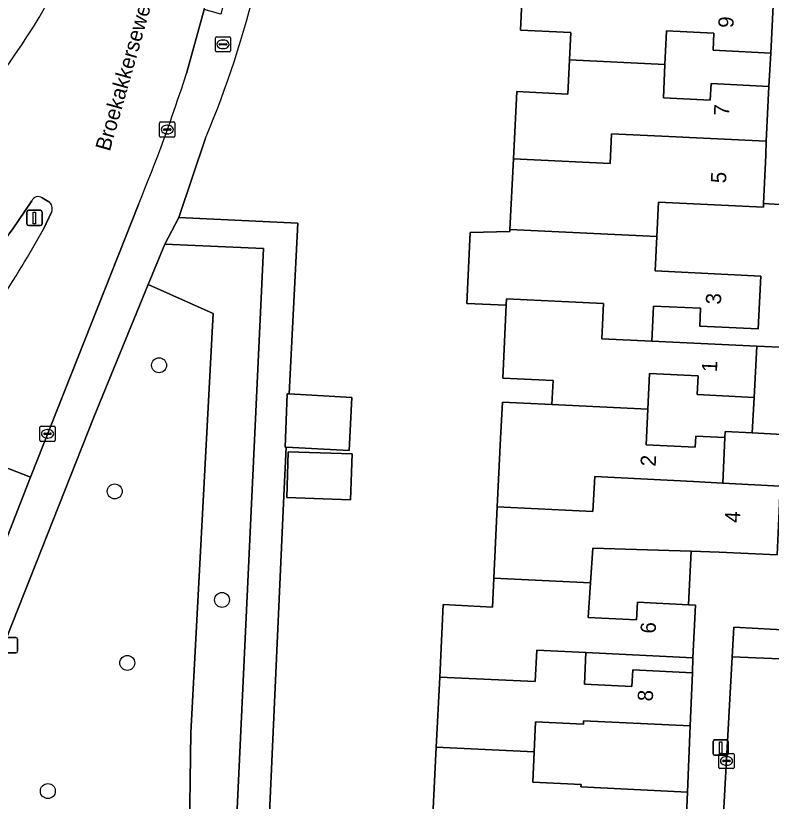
# Model space of a CAD drawing. Extents: x 162989 to 165008, y 383432 to 384338.
# Drawn here: x 164326.4 to 164375.8, y 383640.1 to 383691.6 of the extents above; entities that cross this region are included whole.
import ezdxf

# ---------------------------------------------------------------- set-up
doc = ezdxf.new("R2010")
doc.units = 0
for name, color, linetype in [('IMGEO_Afvalbak', 7, 'Continuous'), ('IMGEO_Boom', 7, 'Continuous'), ('IMGEO_Erf', 7, 'Continuous'), ('IMGEO_Fietspad_open', 7, 'Continuous'), ('IMGEO_Groenvoorziening', 7, 'Continuous'), ('IMGEO_Kolk', 7, 'Continuous'), ('IMGEO_Lichtmast', 7, 'Continuous'), ('IMGEO_Openbare_ruimte_label', 7, 'Continuous'), ('IMGEO_Pand', 7, 'Continuous'), ('IMGEO_Pand_nummerreeks', 7, 'Continuous'), ('IMGEO_Parkeervlak_open', 7, 'Continuous'), ('IMGEO_Rijbaan_lokaal_open', 7, 'Continuous'), ('IMGEO_Rioolput', 7, 'Continuous'), ('IMGEO_Verkeerseiland_open', 7, 'Continuous'), ('IMGEO_Voetpad_open', 7, 'Continuous')]:
    doc.layers.add(name, color=color, linetype=linetype)

msp = doc.modelspace()

# ---------------------------------------------------------------- linework, layer by layer
at = {"layer": 'IMGEO_Afvalbak'}
for p, q in [((164325.575, 383650.864), (164326.365, 383650.864)), ((164326.365, 383650.864), (164325.575, 383650.864)), ((164326.465, 383650.764), (164326.465, 383649.964)), ((164326.465, 383649.964), (164326.465, 383650.764)), ((164326.365, 383649.864), (164325.575, 383649.864)), ((164325.575, 383649.864), (164326.365, 383649.864))]:
    msp.add_line(p, q, dxfattribs=at)
for centre, start, end in [((164326.365, 383650.764), 0, 90), ((164326.365, 383650.764), 360, 90), ((164326.365, 383649.964), 270, 0), ((164326.365, 383649.964), 270, 0)]:
    msp.add_arc(centre, 0.1, start, end, dxfattribs=at)
at = {"layer": 'IMGEO_Boom'}
for centre in [(164335.744, 383668.714), (164332.838, 383660.446), (164339.862, 383653.335), (164333.66, 383649.205), (164328.455, 383640.801)]:
    msp.add_circle(centre, 0.489, dxfattribs=at)
at = {"layer": 'IMGEO_Erf'}
for points in [[(164359.167, 383686.655), (164362.506, 383686.493), (164362.615, 383688.733), (164362.702, 383690.522), (164359.416, 383690.682), (164359.644, 383695.36)], [(164353.679, 383639.209), (164353.897, 383643.682), (164354.121, 383648.278), (164354.352, 383653.026), (164357.575, 383652.869), (164357.667, 383654.767), (164357.894, 383659.425), (164358.113, 383663.914), (164358.229, 383666.291), (164361.475, 383666.134), (164361.552, 383667.712), (164358.253, 383667.873), (164358.485, 383672.644), (164355.896, 383672.77), (164356.123, 383677.421), (164358.72, 383677.478), (164358.727, 383677.618), (164358.952, 383682.243), (164359.167, 383686.655)], [(164338.786, 383683.595), (164337.026, 383678.397), (164344.828, 383678.036), (164344.255, 383666.834), (164348.365, 383666.611), (164348.193, 383663.12), (164344.076, 383663.343), (164343.914, 383660.166), (164342.971, 383639.358)]]:
    msp.add_lwpolyline(points, dxfattribs=at)
for points in [[(164375.803, 383689.179), (164372.035, 383689.362), (164372.089, 383690.473), (164368.986, 383690.624), (164368.879, 383688.43), (164368.772, 383686.233), (164371.845, 383686.084), (164371.898, 383687.173), (164375.692, 383686.98)], [(164377.359, 383669.864), (164379.158, 383669.795), (164379.594, 383679.061), (164375.337, 383679.325), (164375.325, 383679.071), (164368.456, 383679.405), (164368.346, 383677.152), (164368.237, 383674.899), (164375.155, 383674.562), (164374.987, 383671.098), (164371.157, 383671.284), (164371.214, 383672.446), (164368.121, 383672.596), (164368.009, 383670.295), (164374.888, 383669.959)], [(164374.725, 383666.61), (164370.99, 383666.792), (164371.05, 383668.017), (164367.871, 383668.171), (164367.757, 383665.83), (164367.643, 383663.492), (164370.854, 383663.336), (164370.89, 383664.072), (164372.807, 383663.979), (164372.826, 383664.365), (164374.59, 383664.279)], [(164348.389, 383662.899), (164348.285, 383659.898), (164344.102, 383660.044), (164344.207, 383663.045)], [(164370.592, 383656.53), (164364.147, 383656.727), (164364, 383654.458), (164363.854, 383652.191), (164367.015, 383652.037), (164367.071, 383653.179), (164370.422, 383653.015)], [(164370.712, 383649.537), (164363.703, 383649.878), (164363.603, 383647.821), (164366.716, 383647.669), (164366.768, 383648.743), (164370.69, 383648.552)], [(164370.521, 383645.078), (164363.55, 383645.418), (164363.539, 383645.2), (164360.407, 383645.353), (164360.311, 383643.37), (164360.214, 383641.386), (164363.385, 383641.232), (164363.377, 383641.075), (164370.364, 383640.735)]]:
    msp.add_lwpolyline(points, close=True, dxfattribs=at)
msp.add_arc((164272.537, 383711.063), 71.718, 337.48034, 354.796, dxfattribs=at)
at = {"layer": 'IMGEO_Fietspad_open'}
msp.add_lwpolyline([(164320.846, 383644.831), (164327.315, 383661.383), (164324.5, 383662.467), (164319.123, 383648.859), (164317.914, 383645.907)], dxfattribs=at)
at = {"layer": 'IMGEO_Groenvoorziening'}
msp.add_lwpolyline([(164335.031, 383673.998), (164339.277, 383672.096), (164337.824, 383644.626), (164337.611, 383628.967), (164340.255, 383626.784), (164340.269, 383627.073), (164342.584, 383676.363), (164336.125, 383676.662)], close=True, dxfattribs=at)
for points in [[(164339.277, 383672.096), (164335.031, 383673.998), (164331.468, 383665.322), (164323.427, 383645.035)], [(164324.761, 383639.538), (164328.141, 383636.783), (164337.611, 383628.967), (164337.824, 383644.626), (164339.277, 383672.096)]]:
    msp.add_lwpolyline(points, dxfattribs=at)
at = {"layer": 'IMGEO_Kolk'}
for p, q in [((164335.777, 383683.735), (164335.777, 383684.587)), ((164335.852, 383684.661), (164336.704, 383684.661)), ((164336.079, 383684.204), (164336.477, 383684.204)), ((164336.265, 383684.441), (164336.29, 383684.441)), ((164336.778, 383684.587), (164336.778, 383683.735)), ((164336.036, 383684.155), (164336.036, 383684.167)), ((164336.474, 383684.118), (164336.076, 383684.118)), ((164336.288, 383683.881), (164336.263, 383683.881)), ((164336.52, 383684.167), (164336.52, 383684.155)), ((164336.704, 383683.661), (164335.852, 383683.661)), ((164327.937, 383663.796), (164327.937, 383664.648)), ((164328.012, 383664.722), (164328.864, 383664.722)), ((164328.938, 383664.648), (164328.938, 383663.796)), ((164328.196, 383664.216), (164328.196, 383664.228)), ((164328.634, 383664.179), (164328.236, 383664.179)), ((164328.239, 383664.265), (164328.637, 383664.265)), ((164328.425, 383664.502), (164328.45, 383664.502)), ((164328.68, 383664.228), (164328.68, 383664.216)), ((164328.864, 383663.722), (164328.012, 383663.722)), ((164328.448, 383663.942), (164328.423, 383663.942)), ((164372.406, 383642.35), (164372.406, 383643.202)), ((164372.481, 383643.276), (164373.333, 383643.276)), ((164372.894, 383643.056), (164372.919, 383643.056)), ((164373.407, 383643.202), (164373.407, 383642.35)), ((164372.665, 383642.77), (164372.665, 383642.782)), ((164373.103, 383642.733), (164372.705, 383642.733)), ((164372.708, 383642.819), (164373.106, 383642.819)), ((164372.917, 383642.496), (164372.892, 383642.496)), ((164373.149, 383642.782), (164373.149, 383642.77)), ((164373.333, 383642.276), (164372.481, 383642.276))]:
    msp.add_line(p, q, dxfattribs=at)
for points in [[(164335.777, 383683.735), (164335.777, 383684.587)], [(164335.852, 383684.661), (164336.704, 383684.661)], [(164336.778, 383684.587), (164336.778, 383683.735)], [(164336.704, 383683.661), (164335.852, 383683.661)], [(164327.937, 383663.796), (164327.937, 383664.648)], [(164328.012, 383664.722), (164328.864, 383664.722)], [(164328.938, 383664.648), (164328.938, 383663.796)], [(164328.864, 383663.722), (164328.012, 383663.722)], [(164372.406, 383642.35), (164372.406, 383643.202)], [(164372.481, 383643.276), (164373.333, 383643.276)], [(164373.407, 383643.202), (164373.407, 383642.35)], [(164373.333, 383642.276), (164372.481, 383642.276)]]:
    msp.add_lwpolyline(points, dxfattribs=at)
for centre, radius, start, end in [((164335.854, 383684.585), 0.0765, 91.552, 178.448), ((164335.854, 383684.585), 0.0765, 91.552, 178.448), ((164336.076, 383684.164), 0.0403, 85.8775, 175.7526), ((164336.481, 383684.166), 0.0386, 1.7309, 96.639), ((164336.702, 383684.585), 0.0765, 1.552, 88.448), ((164336.702, 383684.585), 0.0765, 1.552, 88.448), ((164335.854, 383683.737), 0.0765, 181.552, 268.448), ((164335.854, 383683.737), 0.0765, 181.552, 268.448), ((164336.073, 383684.154), 0.0366, 178.938, 274.7102), ((164336.477, 383684.161), 0.043, 264.8664, 352.4533), ((164336.702, 383683.737), 0.0765, 271.552, 358.448), ((164336.702, 383683.737), 0.0765, 271.552, 358.448), ((164328.014, 383664.646), 0.0765, 91.552, 178.448), ((164328.014, 383664.646), 0.0765, 91.552, 178.448), ((164328.862, 383664.646), 0.0765, 1.552, 88.448), ((164328.862, 383664.646), 0.0765, 1.552, 88.448), ((164328.236, 383664.225), 0.0403, 85.8775, 175.7526), ((164328.233, 383664.215), 0.0366, 178.938, 274.7102), ((164328.637, 383664.222), 0.043, 264.8664, 352.4533), ((164328.641, 383664.227), 0.0386, 1.7309, 96.639), ((164328.014, 383663.798), 0.0765, 181.552, 268.448), ((164328.014, 383663.798), 0.0765, 181.552, 268.448), ((164328.862, 383663.798), 0.0765, 271.552, 358.448), ((164328.862, 383663.798), 0.0765, 271.552, 358.448), ((164372.483, 383643.2), 0.0765, 91.552, 178.448), ((164372.483, 383643.2), 0.0765, 91.552, 178.448), ((164373.331, 383643.2), 0.0765, 1.552, 88.448), ((164373.331, 383643.2), 0.0765, 1.552, 88.448), ((164372.705, 383642.779), 0.0403, 85.8775, 175.7526), ((164372.702, 383642.769), 0.0366, 178.938, 274.7102), ((164373.106, 383642.776), 0.043, 264.8664, 352.4533), ((164373.11, 383642.781), 0.0386, 1.7309, 96.639), ((164372.483, 383642.352), 0.0765, 181.552, 268.448), ((164372.483, 383642.352), 0.0765, 181.552, 268.448), ((164373.331, 383642.352), 0.0765, 271.552, 358.448), ((164373.331, 383642.352), 0.0765, 271.552, 358.448)]:
    msp.add_arc(centre, radius, start, end, dxfattribs=at)
for centre, major_axis, ratio, start_param, end_param in [((164336.264, 383684.161), (-0.387, 0.002), 0.722429, 4.712389, 7.853982), ((164336.289, 383684.161), (-0.39, 0.002), 0.717154, 1.570796, 4.712389), ((164328.424, 383664.222), (-0.387, 0.002), 0.722429, 4.712389, 7.853982), ((164328.449, 383664.222), (-0.39, 0.002), 0.717154, 1.570796, 4.712389), ((164372.893, 383642.776), (-0.387, 0.002), 0.722429, 4.712389, 7.853982), ((164372.918, 383642.776), (-0.39, 0.002), 0.717154, 1.570796, 4.712389)]:
    msp.add_ellipse(centre, major_axis=major_axis, ratio=ratio, start_param=start_param, end_param=end_param, dxfattribs=at)
at = {"layer": 'IMGEO_Lichtmast'}
for p, q in [((164327.084, 383677.97), (164327.084, 383678.77)), ((164327.084, 383678.77), (164327.084, 383677.97)), ((164327.184, 383678.87), (164327.974, 383678.87)), ((164327.974, 383678.87), (164327.184, 383678.87)), ((164328.074, 383678.77), (164328.074, 383677.97)), ((164328.074, 383677.97), (164328.074, 383678.77)), ((164327.974, 383677.87), (164327.184, 383677.87)), ((164327.184, 383677.87), (164327.974, 383677.87)), ((164372.028, 383643.252), (164372.028, 383644.052)), ((164372.028, 383644.052), (164372.028, 383643.252)), ((164372.128, 383644.152), (164372.918, 383644.152)), ((164372.918, 383644.152), (164372.128, 383644.152)), ((164373.018, 383644.052), (164373.018, 383643.252)), ((164373.018, 383643.252), (164373.018, 383644.052)), ((164372.918, 383643.152), (164372.128, 383643.152)), ((164372.128, 383643.152), (164372.918, 383643.152))]:
    msp.add_line(p, q, dxfattribs=at)
for points in [[(164327.504, 383678.745), (164327.654, 383678.745), (164327.654, 383677.995), (164327.504, 383677.995), (164327.504, 383678.745)], [(164372.448, 383644.027), (164372.598, 383644.027), (164372.598, 383643.277), (164372.448, 383643.277), (164372.448, 383644.027)]]:
    msp.add_lwpolyline(points, dxfattribs=at)
for centre, start, end in [((164327.184, 383678.77), 90, 180), ((164327.184, 383678.77), 90, 180), ((164327.974, 383678.77), 0, 90), ((164327.974, 383678.77), 360, 90), ((164327.184, 383677.97), 180, 270), ((164327.184, 383677.97), 180, 270), ((164327.974, 383677.97), 270, 0), ((164327.974, 383677.97), 270, 0), ((164372.128, 383644.052), 90, 180), ((164372.128, 383644.052), 90, 180), ((164372.918, 383644.052), 0, 90), ((164372.918, 383644.052), 360, 90), ((164372.128, 383643.252), 180, 270), ((164372.128, 383643.252), 180, 270), ((164372.918, 383643.252), 270, 0), ((164372.918, 383643.252), 270, 0)]:
    msp.add_arc(centre, 0.1, start, end, dxfattribs=at)
at = {"layer": 'IMGEO_Pand'}
for points in [[(164375.976, 383692.744), (164369.165, 383693.075), (164365.836, 383693.236), (164365.943, 383695.446), (164359.663, 383695.76), (164359.644, 383695.36), (164359.416, 383690.682), (164362.702, 383690.522), (164362.615, 383688.733), (164368.879, 383688.43), (164368.986, 383690.624), (164372.089, 383690.473), (164372.035, 383689.362), (164375.803, 383689.179)], [(164368.879, 383688.43), (164362.615, 383688.733), (164362.506, 383686.493), (164359.167, 383686.655), (164358.952, 383682.243), (164365.288, 383681.938), (164365.383, 383683.884), (164368.677, 383683.729), (164375.517, 383683.411), (164375.692, 383686.98), (164371.898, 383687.173), (164371.845, 383686.084), (164368.772, 383686.233)], [(164358.952, 383682.243), (164358.727, 383677.618), (164368.346, 383677.152), (164368.456, 383679.405), (164375.325, 383679.071), (164375.337, 383679.325), (164375.491, 383682.485), (164375.517, 383683.411), (164368.677, 383683.729), (164365.383, 383683.884), (164365.288, 383681.938)], [(164375.155, 383674.562), (164368.237, 383674.899), (164368.346, 383677.152), (164358.727, 383677.618), (164358.72, 383677.478), (164356.123, 383677.421), (164355.896, 383672.77), (164358.485, 383672.644), (164358.505, 383673.061), (164364.844, 383672.754), (164364.732, 383670.455), (164368.009, 383670.295), (164368.121, 383672.596), (164371.214, 383672.446), (164371.157, 383671.284), (164374.987, 383671.098)], [(164374.888, 383669.959), (164368.009, 383670.295), (164364.732, 383670.455), (164364.844, 383672.754), (164358.505, 383673.061), (164358.485, 383672.644), (164358.253, 383667.873), (164361.552, 383667.712), (164361.475, 383666.134), (164367.757, 383665.83), (164367.871, 383668.171), (164371.05, 383668.017), (164370.99, 383666.792), (164374.725, 383666.61)], [(164348.365, 383666.611), (164344.255, 383666.834), (164344.14, 383666.84), (164344.001, 383663.347), (164344.076, 383663.343), (164348.193, 383663.12)], [(164372.807, 383663.979), (164370.89, 383664.072), (164370.854, 383663.336), (164367.643, 383663.492), (164367.757, 383665.83), (164361.475, 383666.134), (164358.229, 383666.291), (164358.113, 383663.914), (164357.894, 383659.425), (164364.148, 383659.127), (164364.294, 383661.414), (164370.745, 383661.098), (164372.661, 383660.98)], [(164376.586, 383664.182), (164374.59, 383664.279), (164372.826, 383664.365), (164372.807, 383663.979), (164372.661, 383660.98), (164376.42, 383660.795)], [(164348.389, 383662.899), (164344.207, 383663.045), (164344.102, 383660.044), (164348.285, 383659.898)], [(164364, 383654.458), (164364.147, 383656.727), (164370.592, 383656.53), (164372.43, 383656.469), (164376.223, 383656.284), (164376.387, 383659.648), (164376.42, 383660.795), (164372.661, 383660.98), (164370.745, 383661.098), (164364.294, 383661.414), (164364.148, 383659.127), (164357.894, 383659.425), (164357.667, 383654.767)], [(164364, 383654.458), (164357.667, 383654.767), (164357.575, 383652.869), (164354.352, 383653.026), (164354.121, 383648.278), (164360.381, 383647.976), (164360.482, 383650.039), (164363.703, 383649.878), (164370.712, 383649.537), (164370.88, 383652.993), (164370.422, 383653.015), (164367.071, 383653.179), (164367.015, 383652.037), (164363.854, 383652.191)], [(164363.703, 383649.878), (164360.482, 383650.039), (164360.381, 383647.976), (164354.121, 383648.278), (164353.897, 383643.682), (164360.311, 383643.37), (164360.407, 383645.353), (164363.539, 383645.2), (164363.55, 383645.418), (164370.521, 383645.078), (164370.69, 383648.552), (164366.768, 383648.743), (164366.716, 383647.669), (164363.603, 383647.821)], [(164363.071, 383636.594), (164363.176, 383638.744), (164366.351, 383638.59), (164366.296, 383637.455), (164370.195, 383637.266), (164370.364, 383640.735), (164363.377, 383641.075), (164363.385, 383641.232), (164360.214, 383641.386), (164360.311, 383643.37), (164353.897, 383643.682), (164353.679, 383639.209), (164359.941, 383638.903), (164359.836, 383636.752)]]:
    msp.add_lwpolyline(points, close=True, dxfattribs=at)
at = {"layer": 'IMGEO_Parkeervlak_open'}
msp.add_lwpolyline([(164373.284, 383649.608), (164371.781, 383622.271), (164376.972, 383621.957), (164377.994, 383640.557), (164378.031, 383641.226), (164378.477, 383649.377)], close=True, dxfattribs=at)
at = {"layer": 'IMGEO_Rijbaan_lokaal_open'}
for points in [[(164337.539, 383687.844), (164338.691, 383692.036), (164339.885, 383696.881), (164340.036, 383697.819), (164340.402, 383699.738), (164340.624, 383701.862), (164341.244, 383709.508)], [(164328.092, 383679.686), (164328.512, 383679.434)], [(164312.117, 383670.252), (164304.284, 383660.329), (164302.503, 383658.096), (164302.296, 383657.849), (164307.359, 383653.76), (164307.645, 383654.093), (164309.397, 383656.353), (164323.432, 383674.091), (164326.12, 383677.593), (164327.4, 383679.489)], [(164324.5, 383662.467), (164327.315, 383661.383), (164334.383, 383679.248)], [(164328.708, 383678.785), (164328.169, 383677.643)]]:
    msp.add_lwpolyline(points, dxfattribs=at)
for centre, radius, start, end in [((164287.52, 383715.811), 47.111, 322.916, 336.6938), ((164233.363, 383721.214), 109.39, 337.44059, 342.23824), ((164327.827, 383679.303), 0.465, 55.2727, 156.5087), ((164328.201, 383678.986), 0.545, 338.3728, 55.2362), ((164270.932, 383709.034), 65.28, 321.2726, 331.25776)]:
    msp.add_arc(centre, radius, start, end, dxfattribs=at)
at = {"layer": 'IMGEO_Rioolput'}
for p, q in [((164339.426, 383689.324), (164339.426, 383690.176)), ((164339.501, 383690.25), (164340.353, 383690.25)), ((164339.914, 383690.03), (164339.939, 383690.03)), ((164340.427, 383690.176), (164340.427, 383689.324)), ((164339.685, 383689.744), (164339.685, 383689.756)), ((164340.123, 383689.707), (164339.725, 383689.707)), ((164339.728, 383689.793), (164340.126, 383689.793)), ((164339.937, 383689.47), (164339.912, 383689.47)), ((164340.169, 383689.756), (164340.169, 383689.744)), ((164340.353, 383689.25), (164339.501, 383689.25))]:
    msp.add_line(p, q, dxfattribs=at)
for points in [[(164339.426, 383689.324), (164339.426, 383690.176)], [(164339.501, 383690.25), (164340.353, 383690.25)], [(164340.427, 383690.176), (164340.427, 383689.324)], [(164340.353, 383689.25), (164339.501, 383689.25)]]:
    msp.add_lwpolyline(points, dxfattribs=at)
for centre, radius, start, end in [((164339.503, 383690.174), 0.0765, 91.552, 178.448), ((164339.503, 383690.174), 0.0765, 91.552, 178.448), ((164340.351, 383690.174), 0.0765, 1.552, 88.448), ((164340.351, 383690.174), 0.0765, 1.552, 88.448), ((164339.725, 383689.753), 0.0403, 85.8775, 175.7526), ((164339.722, 383689.743), 0.0366, 178.938, 274.7102), ((164340.126, 383689.75), 0.043, 264.8664, 352.4533), ((164340.13, 383689.755), 0.0386, 1.7309, 96.639), ((164339.503, 383689.326), 0.0765, 181.552, 268.448), ((164339.503, 383689.326), 0.0765, 181.552, 268.448), ((164340.351, 383689.326), 0.0765, 271.552, 358.448), ((164340.351, 383689.326), 0.0765, 271.552, 358.448)]:
    msp.add_arc(centre, radius, start, end, dxfattribs=at)
for centre, major_axis, ratio, start_param, end_param in [((164339.913, 383689.75), (-0.387, 0.002), 0.722429, 4.712389, 7.853982), ((164339.938, 383689.75), (-0.39, 0.002), 0.717154, 1.570796, 4.712389)]:
    msp.add_ellipse(centre, major_axis=major_axis, ratio=ratio, start_param=start_param, end_param=end_param, dxfattribs=at)
at = {"layer": 'IMGEO_Verkeerseiland_open'}
for points in [[(164328.512, 383679.434), (164328.092, 383679.686)], [(164327.4, 383679.489), (164326.12, 383677.593), (164323.432, 383674.091), (164309.397, 383656.353)], [(164328.169, 383677.643), (164328.708, 383678.785)]]:
    msp.add_lwpolyline(points, dxfattribs=at)
for centre, radius, start, end in [((164327.827, 383679.303), 0.465, 55.2727, 156.5087), ((164328.201, 383678.986), 0.545, 338.3728, 55.2362), ((164270.932, 383709.034), 65.28, 321.2726, 331.25776)]:
    msp.add_arc(centre, radius, start, end, dxfattribs=at)
at = {"layer": 'IMGEO_Voetpad_open'}
for points in [[(164341.244, 383709.508), (164340.624, 383701.862), (164341.79, 383701.689), (164341.191, 383697.629), (164340.036, 383697.819), (164339.885, 383696.881), (164341.035, 383696.666), (164339.793, 383691.726), (164338.691, 383692.036), (164337.539, 383687.844)], [(164375.976, 383692.744), (164375.803, 383689.179), (164375.692, 383686.98), (164375.517, 383683.411), (164375.491, 383682.485), (164375.337, 383679.325), (164379.594, 383679.061)], [(164323.427, 383645.035), (164331.468, 383665.322), (164335.031, 383673.998), (164336.125, 383676.662), (164337.026, 383678.397), (164338.786, 383683.595)], [(164334.383, 383679.248), (164327.315, 383661.383), (164320.846, 383644.831)], [(164377.359, 383669.864), (164374.888, 383669.959), (164374.725, 383666.61), (164374.59, 383664.279), (164376.586, 383664.182)], [(164371.781, 383622.271), (164373.284, 383649.608), (164373.391, 383651.557), (164378.574, 383651.273), (164379.211, 383663.724), (164379.228, 383664.054), (164376.586, 383664.182), (164376.42, 383660.795), (164376.387, 383659.648), (164376.223, 383656.284), (164372.43, 383656.469), (164370.592, 383656.53), (164370.422, 383653.015), (164370.88, 383652.993), (164370.712, 383649.537), (164370.69, 383648.552), (164370.521, 383645.078), (164370.364, 383640.735), (164370.195, 383637.266)]]:
    msp.add_lwpolyline(points, dxfattribs=at)
for points in [[(164342.876, 383639.362), (164342.971, 383639.358), (164343.914, 383660.166), (164344.076, 383663.343), (164344.001, 383663.347), (164344.14, 383666.84), (164344.255, 383666.834), (164344.828, 383678.036), (164337.026, 383678.397), (164336.125, 383676.662), (164342.584, 383676.363), (164340.269, 383627.073), (164340.255, 383626.784), (164342.195, 383625.183), (164342.325, 383625.076), (164342.34, 383625.417), (164342.765, 383634.8), (164342.654, 383634.805)], [(164378.574, 383651.273), (164373.391, 383651.557), (164373.284, 383649.608), (164378.477, 383649.377)]]:
    msp.add_lwpolyline(points, close=True, dxfattribs=at)
for centre, radius, start, end in [((164272.537, 383711.063), 71.718, 337.48034, 354.796), ((164287.52, 383715.811), 47.111, 322.916, 336.6938), ((164233.363, 383721.214), 109.39, 337.44059, 342.23824)]:
    msp.add_arc(centre, radius, start, end, dxfattribs=at)

# ---------------------------------------------------------------- texts
at = {"layer": 'IMGEO_Openbare_ruimte_label'}
msp.add_text('Broekakkerseweg', height=1, rotation=74.1569, dxfattribs=at).set_placement((164332.507, 383682.691))
at = {"layer": 'IMGEO_Pand_nummerreeks'}
for s, rotation, p in [('9', 87.2214, (164373.359, 383690.809)), ('7', 87.1928, (164373.074, 383685.045)), ('5', 87.2163, (164372.877, 383680.626)), ('3', 87.2214, (164372.54, 383672.677)), ('1', 87.2156, (164372.281, 383668.246)), ('2', 87.2099, (164368.269, 383662.063)), ('4', 87.4994, (164373.792, 383658.375)), ('6', 87.217, (164368.265, 383651.113)), ('8', 87.2149, (164368.075, 383646.667))]:
    msp.add_text(s, height=1, rotation=rotation, dxfattribs=at).set_placement(p)

doc.saveas('drawing.dxf')
